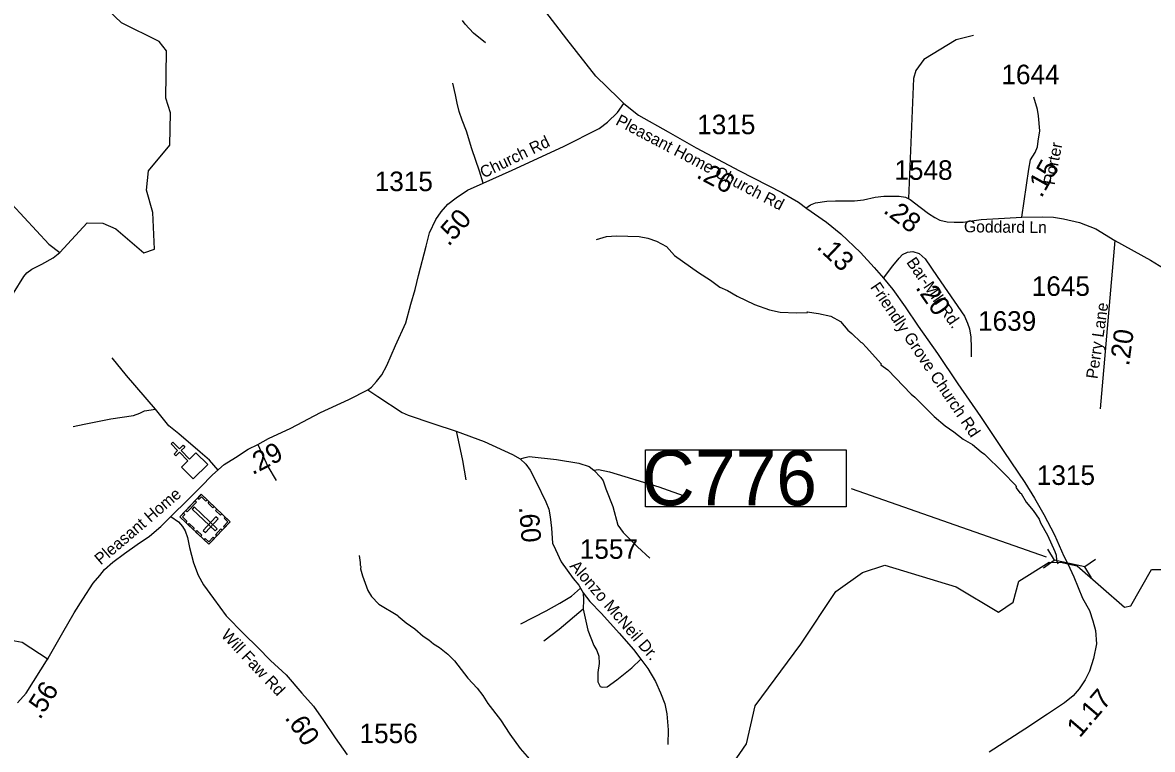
# Model space of a CAD drawing. Extents: x 1248224 to 1454986, y 825081 to 985870.
# Drawn here: x 1338598 to 1345818, y 902797 to 907441 of the extents above; entities that cross this region are included whole.
import ezdxf

# ---------------------------------------------------------------- set-up
doc = ezdxf.new("R2010")
doc.units = 0
for name, color, linetype in [('Exist Cultural Cemetery CELL', 7, 'Continuous'), ('Exist Cultural Church CELL', 7, 'Continuous'), ('Exist Hydrographic Creek Single Shore', 7, 'Continuous'), ('Exist Hydrographic Misc Water Feature', 7, 'Continuous'), ('Exist Road Non-System Type 51', 7, 'Continuous'), ('Exist Road Secondary Mileage Hundredths English Label', 7, 'Continuous'), ('Exist Road Secondary Structure Culvert CELL', 7, 'Continuous'), ('Exist Road Secondary Structure Culvert Number Label', 7, 'Continuous'), ('Exist Road Secondary Type 51 Attributed', 7, 'Continuous'), ('Exist Road Secondary Type 51 Label', 7, 'Continuous'), ('Exist Road Secondary Type 51 Number Label', 7, 'Continuous')]:
    doc.layers.add(name, color=color, linetype=linetype)

msp = doc.modelspace()

# ---------------------------------------------------------------- linework, layer by layer
at = {"layer": 'Exist Cultural Cemetery CELL'}
for points in [[(1339924.6, 904251.9), (1339787.8, 904107.3), (1339602.8, 904282.3), (1339739.7, 904426.9)], [(1339708.5, 904377.3), (1339650.2, 904315.7), (1339641.9, 904323.5), (1339700.2, 904385.2)], [(1339717, 904402.9), (1339725.3, 904395), (1339740.4, 904411), (1339769.8, 904383.2), (1339777.4, 904391.3), (1339739.8, 904426.9)], [(1339790.5, 904378.9), (1339822, 904349.1), (1339814.1, 904340.8), (1339782.7, 904370.6)], [(1339625.6, 904306.4), (1339633.9, 904298.5), (1339618.8, 904282.5), (1339648.2, 904254.8), (1339640.5, 904246.7), (1339602.8, 904282.3)], [(1339828.4, 904192.9), (1339841.2, 904206.4), (1339693.9, 904345.8), (1339681.1, 904332.3)], [(1339839.3, 904332.7), (1339870.8, 904302.9), (1339862.9, 904294.6), (1339831.5, 904324.4)], [(1339663.1, 904240.9), (1339694.6, 904211.2), (1339686.8, 904202.9), (1339655.3, 904232.7)], [(1339847.1, 904269.1), (1339833.6, 904281.9), (1339752.6, 904196.4), (1339766.2, 904183.5)], [(1339893.2, 904281.7), (1339885.4, 904273.4), (1339908.7, 904251.3), (1339880.9, 904221.9), (1339888.9, 904214.2), (1339924.6, 904251.9)], [(1339711, 904195.6), (1339742.5, 904165.8), (1339734.6, 904157.5), (1339703.2, 904187.3)], [(1339756.2, 904137.1), (1339764, 904145.3), (1339787.4, 904123.2), (1339815.3, 904152.6), (1339823.4, 904145), (1339787.7, 904107.3)], [(1339873.7, 904198.1), (1339838.1, 904160.5), (1339829.8, 904168.3), (1339865.4, 904206)]]:
    msp.add_lwpolyline(points, close=True, dxfattribs=at)
at = {"layer": 'Exist Cultural Church CELL'}
msp.add_lwpolyline([(1339612.8, 904601), (1339653.3, 904641), (1339599.9, 904695.3), (1339577.1, 904672.9), (1339565.9, 904684.3), (1339588.7, 904706.7), (1339546.6, 904749.6), (1339558, 904760.8), (1339600.2, 904717.9), (1339623, 904740.4), (1339634.2, 904729), (1339611.3, 904706.5), (1339664.7, 904652.2), (1339705.9, 904692.6), (1339780.5, 904616.6), (1339687.4, 904525.1)], close=True, dxfattribs=at)
at = {"layer": 'Exist Hydrographic Creek Single Shore'}
for points in [[(1338529.4, 906282), (1338766.4, 906024.5), (1338835.1, 905972.4), (1339010.4, 906160.7), (1339111.4, 906158.8), (1339193.4, 906124.2), (1339373.4, 905969.6), (1339440.4, 905994.5), (1339429.4, 906227.9), (1339390.4, 906369.8), (1339401.4, 906494.4), (1339539.4, 906659), (1339543.4, 906865.7), (1339512.4, 906958.3), (1339518.4, 907260.1), (1339470.4, 907320.2), (1339230.4, 907440), (1339059.4, 907604.3)], [(1343137.6, 902709.6), (1343223.5, 902832.6), (1343279.6, 903074.5), (1343571.6, 903469.1), (1343795.6, 903806), (1343965.6, 903927.4), (1344107.6, 903973.7), (1344563.5, 903836.6)], [(1344563.5, 903836.6), (1344834.6, 903673.6), (1344928.6, 903737.3), (1344964.6, 903871.2), (1345159, 903994), (1345241.1, 903990.2), (1345277.2, 903982.8), (1345336.9, 903969.1), (1345639.5, 903705.9), (1345679.5, 903715.2), (1345811.8, 903946.1), (1345919.5, 903946.1)]]:
    msp.add_lwpolyline(points, dxfattribs=at)
at = {"layer": 'Exist Hydrographic Misc Water Feature'}
for points in [[(1341556.6, 907312.3), (1341480.1, 907374.1), (1341425.3, 907431.3), (1341407.9, 907455.7)], [(1342264.9, 906056.2), (1342329.3, 906074.7), (1342393.4, 906079.2), (1342537.3, 906073.9), (1342593.1, 906064.7), (1342648.6, 906045.1), (1342711.9, 906009.9), (1342762.7, 905952.8), (1342916.2, 905845.3), (1342993.1, 905795.5), (1343054.1, 905750.1), (1343101.7, 905729), (1343164.5, 905692.4), (1343275.7, 905639.1), (1343370.9, 905604.8), (1343438.6, 905591.3), (1343542.6, 905587), (1343612.6, 905589.4), (1343610.7, 905593.5), (1343684.8, 905582.7), (1343762.1, 905566), (1343825, 905530.2), (1343872.1, 905475.5), (1343897.6, 905454.8), (1343954.4, 905399.6), (1343962.3, 905395.4), (1343991.6, 905364.7), (1344065.9, 905283), (1344083.4, 905260.7), (1344083.2, 905254.6), (1344126.6, 905221.6), (1344275.1, 905066.3), (1344298.7, 905047.7), (1344424, 904924.8), (1344492.7, 904865.2), (1344549.8, 904825.9), (1344608.3, 904778.6), (1344668, 904745.3), (1344723, 904698), (1344744.6, 904683.5), (1344862.1, 904568.8), (1344944.2, 904482.9), (1344948.1, 904476.8), (1344945.9, 904470.9), (1344973.1, 904434.3), (1344978.9, 904431.7), (1345011.9, 904377.4), (1345054.7, 904324.4), (1345093.5, 904267.5), (1345102.9, 904245.3), (1345147.2, 904166.3), (1345194.9, 904061.2), (1345202.4, 904037), (1345205.6, 904007), (1345212.8, 903982.5)], [(1338261, 905573.4), (1338290, 905574.9), (1338386.5, 905600.7), (1338394.5, 905600.5), (1338443, 905623.4), (1338467.4, 905638.9), (1338514.3, 905681.8), (1338539, 905713.2), (1338605.3, 905817.8), (1338623.9, 905841.4), (1338656.5, 905866.6), (1338721.1, 905897.1), (1338794, 905937.4), (1338835.1, 905972.4)], [(1340748, 904034.8), (1340755, 903990.7), (1340754.7, 903974.7), (1340758.5, 903966.6), (1340758.2, 903950.6), (1340769.1, 903906.3), (1340805, 903811.5), (1340828.2, 903772.9), (1340875.1, 903723.9), (1340995.5, 903653.2), (1340998.4, 903647.6), (1341049.4, 903605.4), (1341103.7, 903566.6), (1341156.7, 903521.4), (1341194.1, 903496.6), (1341223.5, 903471.9), (1341263, 903447), (1341316.1, 903405.8), (1341357.1, 903362.9), (1341442.6, 903250.9), (1341501.9, 903187.3), (1341538.2, 903140.7), (1341571.1, 903090), (1341650.9, 902986.1), (1341710.8, 902894.8), (1341776.8, 902803.3), (1341866.5, 902701.2)]]:
    msp.add_lwpolyline(points, dxfattribs=at)
at = {"layer": 'Exist Road Non-System Type 51'}
for points in [[(1344673.6, 907358.5), (1344564.1, 907331.1), (1344356.9, 907205.9), (1344306.1, 907135.5), (1344290.5, 907084.6), (1344259.2, 906317.9)], [(1341540.1, 906416.2), (1341518.4, 906492.3), (1341469, 906635.6), (1341435.4, 906747.3), (1341405.8, 906817.5), (1341388.1, 906873.3), (1341374.3, 906925.7), (1341364.4, 906979.1), (1341346.6, 907054.2)], [(1339446.7, 904971.7), (1339262.4, 905185.9), (1339171.2, 905299.5)], [(1338921, 904859.4), (1338992.3, 904876), (1339161.8, 904908.8), (1339307.4, 904929.6), (1339346.1, 904944.5), (1339375.8, 904959.3), (1339446.7, 904971.7)], [(1339847.9, 904580.2), (1339792.8, 904644.4), (1339733.2, 904697.2), (1339595.3, 904814.1), (1339532.9, 904864.6), (1339446.7, 904971.7)], [(1341369.5, 904829.8), (1341373.9, 904803), (1341408.6, 904642.4), (1341431.3, 904520.4)], [(1340100.7, 904746.1), (1340164.1, 904605.3), (1340217.6, 904515.1)], [(1341777.7, 904652.8), (1341810.4, 904661.9), (1341834.2, 904667.9), (1342009.6, 904650), (1342152.3, 904626.2), (1342217.7, 904605.4), (1342247.4, 904581.6)], [(1342247.4, 904581.6), (1342277.2, 904584.6), (1342348.5, 904569.7), (1342663.6, 904474.5), (1342847.9, 904409.1)], [(1342247.4, 904581.6), (1342292, 904534), (1342306.9, 904513.2), (1342324.7, 904462.6), (1342369.3, 904349.6), (1342402, 904230.6), (1342434.7, 904183), (1342526.9, 904090.7), (1342607.1, 904019.3)], [(1341780.8, 903598.1), (1341944.3, 903681.4), (1342030.5, 903732), (1342104.8, 903776.6), (1342162.6, 903827.3)], [(1342179.2, 903796.8), (1342182.1, 903752.8), (1342179.2, 903693.3)], [(1342179.2, 903693.3), (1342026.6, 903562.9), (1341929.4, 903487.6)], [(1342179.2, 903693.3), (1342208.9, 903559.5), (1342247.5, 903461.3), (1342268.3, 903428.6), (1342280.2, 903392.9), (1342283.2, 903345.3), (1342274.3, 903288.8), (1342274.3, 903229.3), (1342289.2, 903199.5), (1342301, 903193.6), (1342333.7, 903196.5), (1342396.2, 903241.2), (1342491.3, 903318.5), (1342548.8, 903373.5)], [(1338386.1, 903483.8), (1338438.8, 903495.3), (1338523.7, 903495.3), (1338594.8, 903481.5), (1338762.1, 903373.7)]]:
    msp.add_lwpolyline(points, dxfattribs=at)
at = {"layer": 'Exist Road Secondary Structure Culvert CELL'}
for p, q in [((1345147.7, 904076.1), (1345191, 904005)), ((1345453.7, 904010.6), (1345385, 903963.5)), ((1345122.4, 903957.9), (1345191, 904005)), ((1345385, 903963.5), (1345191, 904005)), ((1345428.3, 903892.3), (1345385, 903963.5))]:
    msp.add_line(p, q, dxfattribs=at)
at = {"layer": 'Exist Road Secondary Structure Culvert Number Label'}
msp.add_line((1345140, 904024.5), (1343893.9, 904462.1), dxfattribs=at)
msp.add_lwpolyline([(1342577.5, 904711.4), (1343860.4, 904711.4), (1343860.4, 904346.4), (1342577.5, 904346.4)], close=True, dxfattribs=at)
at = {"layer": 'Exist Road Secondary Type 51 Attributed'}
for points in [[(1342440.9, 906923.5), (1342406.7, 906957.8), (1342261.7, 907098.8), (1342074.8, 907335.7), (1341913.7, 907547.3)], [(1340803.1, 905094.8), (1340828.3, 905112.3), (1340859.4, 905147.3), (1340894.4, 905190.1), (1340925.5, 905250.4), (1340981.6, 905377.9), (1341045.8, 905521.8), (1341078.8, 905642.4), (1341106, 905735.8), (1341127.1, 905824.3), (1341177.6, 906013), (1341199, 906098.6), (1341237.8, 906182.2), (1341272.8, 906232.8), (1341315.6, 906281.4), (1341368.1, 906322.2), (1341441.3, 906370.4), (1341540.1, 906416.2), (1341727, 906498.7), (1342053.6, 906648.5), (1342282.9, 906765.2), (1342335.4, 906804.1), (1342399.5, 906866.4), (1342440.9, 906923.5)], [(1342440.9, 906923.5), (1342532.9, 906849.5), (1342723.1, 906743.1), (1342901.2, 906642), (1343178.9, 906494.7), (1343450.1, 906355), (1343555.9, 906293), (1343609.9, 906253)], [(1344982.4, 906197.5), (1345027.8, 906503.7), (1345039.6, 906565), (1345069.3, 906610.4), (1345083.1, 906647.9), (1345087, 906683.5), (1345098.9, 906750.7), (1345089, 906845.5), (1345083.1, 906885), (1345059.2, 906965.4)], [(1343602, 906255.2), (1343633.3, 906277.3), (1343664.6, 906290.2), (1343736.4, 906299.5), (1343793.5, 906301.3), (1343913.2, 906303.1), (1343972.1, 906308.7), (1344045.8, 906325.3), (1344101, 906332.6), (1344198.6, 906332.6), (1344240.9, 906325.3), (1344270.4, 906310.5), (1344333, 906262.6), (1344385.9, 906220.4), (1344426.4, 906196.4), (1344459.5, 906179.8), (1344506.6, 906167.8), (1344550.1, 906165.8), (1344608.1, 906166), (1344663.3, 906175.2), (1344723.8, 906183.6), (1344982.4, 906197.5)], [(1343609.9, 906253), (1343734.8, 906165.9), (1343826, 906092.3), (1343952.3, 905972.2), (1344038.7, 905876.1), (1344099.5, 905808.9)], [(1344982.4, 906197.5), (1345115, 906201.1), (1345184.9, 906197.5), (1345249.4, 906186.4), (1345351.6, 906163.9), (1345456.2, 906122.4), (1345578.6, 906049)], [(1345578.6, 906049), (1345483.8, 904972.9)], [(1345578.6, 906049), (1345806.4, 905923.3), (1345888.2, 905872.9), (1345936, 905845.3), (1346046.5, 905778.6), (1346266.1, 905621.7), (1346332.4, 905575.6), (1346352.7, 905549.8), (1346363.7, 905520.3), (1346371.1, 905477.9), (1346385.8, 905420.8), (1346404.2, 905361.9), (1346433.6, 905277.7), (1346453.9, 905237.2), (1346479.7, 905209.6), (1346518.3, 905176.4), (1346615.9, 905104.5), (1346684, 905056.6), (1346736.8, 905014.8), (1346762.9, 904996.3)], [(1344099.5, 905808.9), (1344158.5, 905888), (1344198.5, 905936), (1344220.9, 905958.4), (1344252.9, 905974.4), (1344286.4, 905977.6), (1344328, 905964.8), (1344364.8, 905931.2), (1344441.6, 905819.1), (1344617.6, 905566.2), (1344636.8, 905521.3), (1344649.6, 905484.5), (1344657.6, 905430.1), (1344659.2, 905366), (1344658.9, 905305.9)], [(1344099.5, 905808.9), (1344158.7, 905735.5), (1344238.6, 905625.1), (1344321.8, 905501.8), (1344445, 905325.7), (1344574.6, 905132), (1344718.3, 904923.5), (1344868.7, 904700.9), (1345001.5, 904502.4), (1345065, 904402.6), (1345124.2, 904296.9), (1345191.4, 904168.9), (1345252.1, 904031.2), (1345277.2, 903982.8), (1345316, 903900.3), (1345372, 903762.6), (1345415, 903683.3), (1345437.4, 903619.3), (1345455, 903556.8), (1345459.8, 903472), (1345442.2, 903377.5), (1345415, 903297.5), (1345388, 903240.7), (1345349.6, 903183), (1345311.2, 903138.2), (1345256.8, 903093.4), (1345148, 903022.9), (1345002.4, 902925.3), (1344774.2, 902778.6)], [(1339545.8, 904284.6), (1339656.5, 904393.5), (1339734.3, 904473.3), (1339812, 904551.1), (1339885.9, 904617.2), (1339957.8, 904662), (1340039.4, 904714.5), (1340100.7, 904746.1), (1340169.7, 904782.6), (1340311.5, 904850.6), (1340502, 904949.8), (1340682.8, 905033.5), (1340803.1, 905094.8)], [(1340803.1, 905094.8), (1340868.1, 905051.5), (1341023.5, 904950.4), (1341062.4, 904932.9), (1341219.9, 904880.3), (1341369.5, 904829.8), (1341548.3, 904763.6), (1341729.1, 904681.9), (1341777.7, 904652.8), (1341814.6, 904619.7), (1341841.8, 904580.8), (1341880.7, 904506.9), (1341942.3, 904379.5), (1341959.8, 904332.8), (1341969.5, 904282.2), (1341977.3, 904210.2), (1341985, 904114.9), (1342002.5, 904074.1), (1342039.5, 903996.3), (1342117.2, 903889.3), (1342152, 903847.3), (1342162.6, 903827.3), (1342179.2, 903796.8), (1342222, 903742.3), (1342297.8, 903664.5), (1342410.5, 903540), (1342501.8, 903435), (1342548.8, 903373.5), (1342592.8, 903313.3), (1342641.4, 903229.7), (1342674.5, 903157.7), (1342701.7, 903087.7), (1342715.3, 903023.5), (1342723.1, 902922.3), (1342721.3, 902827.8)], [(1338564.8, 903094.7), (1338621.2, 903156.9), (1338667.8, 903230.8), (1338760.7, 903379.6), (1338855.9, 903543), (1338927.8, 903669.5), (1338982.2, 903757), (1339048.3, 903860.1), (1339091.1, 903908.7), (1339122.2, 903945.7), (1339174.6, 903992.3), (1339248.5, 904048.8), (1339330.1, 904105.2), (1339409.8, 904159.6), (1339481.7, 904221.9), (1339545.8, 904284.6)], [(1339545.8, 904284.6), (1339593.5, 904251.3), (1339620.7, 904220.2), (1339636.3, 904193), (1339651.8, 904150.2), (1339665.4, 904086), (1339690.7, 903988.7), (1339719.8, 903910.9), (1339752.9, 903848.7), (1339817, 903761.1), (1339898.6, 903650.3), (1340011.4, 903535.5), (1340100.4, 903448.8), (1340182, 903365.1), (1340281.2, 903273.7), (1340382.2, 903155.1), (1340456.1, 903073.4), (1340519.9, 902981.1), (1340595.7, 902870.2), (1340671.5, 902761.3)]]:
    msp.add_lwpolyline(points, dxfattribs=at)

# ---------------------------------------------------------------- texts
at = {"layer": 'Exist Road Secondary Mileage Hundredths English Label'}
for s, rotation, p in [('.15', 60.78655, (1345108.9, 906316)), ('.26', 332.06391, (1342897.2, 906453.5)), ('.28', 322.57411, (1344092.1, 906231.4)), ('.50', 48.67473, (1341320.4, 906006.9)), ('.13', 316.46529, (1343667.3, 906002.7)), ('.20', 304.82455, (1344300.2, 905747.3)), ('.20', 82.21045, (1345668.1, 905243)), ('.29', 27.60073, (1340067.2, 904548.3)), ('.60', 274.66333, (1341769.4, 904345.5)), ('.56', 57.74493, (1338708.8, 902982.4)), ('1.17', 49.42125, (1345353.5, 902866.4)), ('.60', 304.64957, (1340269.3, 902998))]:
    msp.add_text(s, height=125, rotation=rotation, dxfattribs=at).set_placement(p)
at = {"layer": 'Exist Road Secondary Structure Culvert Number Label'}
msp.add_text('C776', height=350, dxfattribs=at).set_placement((1342555.4, 904356.1))
at = {"layer": 'Exist Road Secondary Type 51 Label'}
for s, rotation, p in [('Pleasant Home Church Rd', 332.32354, (1342382.3, 906792.5)), ('Church Rd', 25.9112, (1341543.3, 906444.9)), ('Porter', 79.35934, (1345192.5, 906400)), ('Goddard Ln', 359.35573, (1344613, 906101.5)), ('Bar-Mill Rd.', 304.84891, (1344242.3, 905909.5)), ('Friendly Grove Church Rd', 303.87107, (1344011.3, 905750.6)), ('Perry Lane', 81.87708, (1345467.1, 905161.1)), ('Pleasant Home ', 40.5591, (1339097.3, 903971.7)), ('Alonzo McNeil Dr.', 310.83294, (1342089.5, 903965.6)), ('Will Faw Rd', 313.18608, (1339861.8, 903522.2))]:
    msp.add_text(s, height=75, rotation=rotation, dxfattribs=at).set_placement(p)
at = {"layer": 'Exist Road Secondary Type 51 Number Label'}
for s, p in [('1644', (1344852.8, 907047.5)), ('1315', (1342908.9, 906728.1)), ('1548', (1344168.9, 906436.6)), ('1315', (1340848, 906364.4)), ('1645', (1345046.8, 905694.9)), ('1639', (1344703.4, 905472.1)), ('1315', (1345079.2, 904486.8)), ('1557', (1342158.8, 904014.6)), ('1556', (1340751, 902836.6))]:
    msp.add_text(s, height=125, dxfattribs=at).set_placement(p)

doc.saveas('drawing.dxf')
